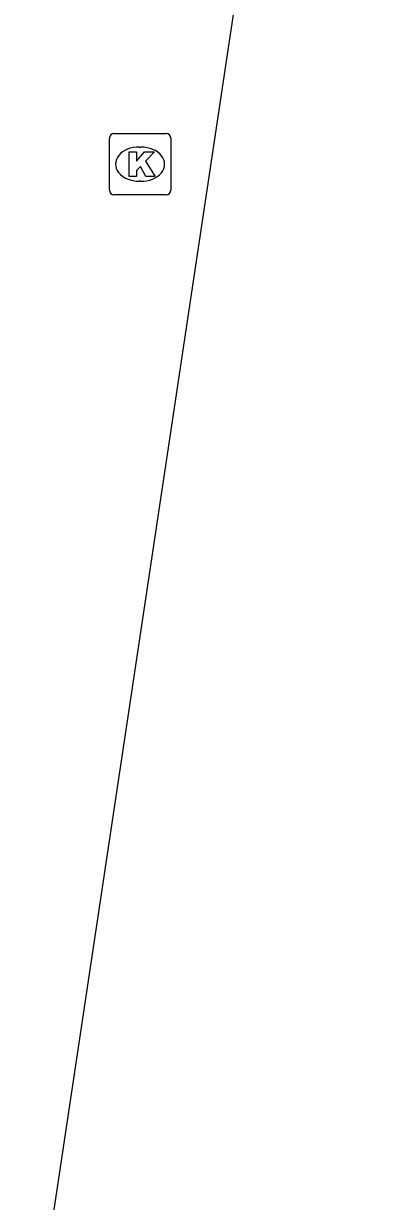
# Model space of a CAD drawing. Extents: x 164150 to 165261, y 382513 to 383432.
# Drawn here: x 164912.05 to 164917.92, y 382717.7 to 382736.96 of the extents above; entities that cross this region are included whole.
import ezdxf

# ---------------------------------------------------------------- set-up
doc = ezdxf.new("R2010")
doc.units = 0
doc.layers.add('IMGEO_Kolk', color=7, linetype='Continuous')
doc.layers.add('IMGEO_Voetpad_open', color=7, linetype='Continuous')

msp = doc.modelspace()

# ---------------------------------------------------------------- linework, layer by layer
at = {"layer": 'IMGEO_Kolk'}
for p, q in [((164913.523, 382735.158), (164914.375, 382735.158)), ((164913.448, 382734.232), (164913.448, 382735.084)), ((164913.936, 382734.938), (164913.961, 382734.938)), ((164914.449, 382735.084), (164914.449, 382734.232)), ((164913.959, 382734.378), (164913.934, 382734.378)), ((164914.375, 382734.158), (164913.523, 382734.158))]:
    msp.add_line(p, q, dxfattribs=at)
for points in [[(164913.523, 382735.158), (164914.375, 382735.158)], [(164913.448, 382734.232), (164913.448, 382735.084)], [(164914.449, 382735.084), (164914.449, 382734.232)], [(164913.769, 382734.858), (164913.892, 382734.858), (164913.892, 382734.707), (164914.022, 382734.858), (164914.186, 382734.858), (164914.04, 382734.707), (164914.193, 382734.458), (164914.041, 382734.458), (164913.956, 382734.622), (164913.892, 382734.555), (164913.892, 382734.458), (164913.769, 382734.458), (164913.769, 382734.858)], [(164914.375, 382734.158), (164913.523, 382734.158)]]:
    msp.add_lwpolyline(points, dxfattribs=at)
for centre, start, end in [((164913.525, 382735.082), 91.552, 178.448), ((164913.525, 382735.082), 91.552, 178.448), ((164914.373, 382735.082), 1.552, 88.448), ((164914.373, 382735.082), 1.552, 88.448), ((164913.525, 382734.234), 181.552, 268.448), ((164913.525, 382734.234), 181.552, 268.448), ((164914.373, 382734.234), 271.552, 358.448), ((164914.373, 382734.234), 271.552, 358.448)]:
    msp.add_arc(centre, 0.0765, start, end, dxfattribs=at)
for centre, major_axis, ratio, start_param, end_param in [((164913.935, 382734.658), (-0.387, 0.002), 0.722429, 4.712389, 7.853982), ((164913.96, 382734.658), (-0.39, 0.002), 0.717154, 1.570796, 4.712389)]:
    msp.add_ellipse(centre, major_axis=major_axis, ratio=ratio, start_param=start_param, end_param=end_param, dxfattribs=at)
at = {"layer": 'IMGEO_Voetpad_open'}
msp.add_lwpolyline([(164885.567, 382635.198), (164899.875, 382633.059), (164916.634, 382744.841), (164917.785, 382752.413), (164917.921, 382753.31)], dxfattribs=at)

doc.saveas('drawing.dxf')
